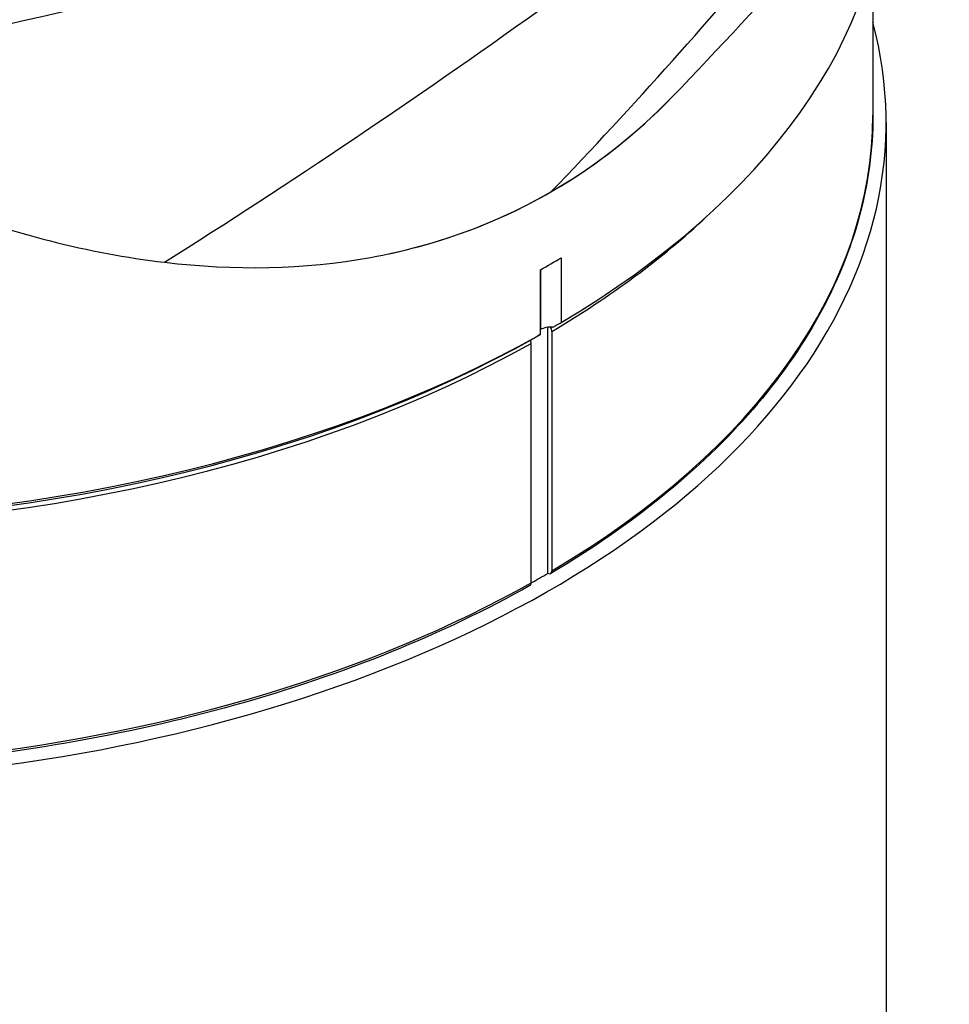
# Model space of a CAD drawing. Header units: millimetres. Extents: x 0 to 4378, y 0 to 2376.
# Tile 273 of 299: x 2825 to 2857, y 1796 to 1830. Entities that reach past the tile are written whole.
import ezdxf

# ---------------------------------------------------------------- set-up
doc = ezdxf.new("R2010")
doc.units = ezdxf.units.MM
doc.header["$LTSCALE"] = 0.2
doc.layers.add('01_Object Line', color=4, linetype='Continuous')

# ---------------------------------------------------------------- blocks, each defined once
blk = doc.blocks.new('A$Ce83b9b79')
for p, q in [((235.078, 811.912), (235.078, 806.667)), ((235.528, 806.422), (235.528, 624.818)), ((224.457, 801.811), (224.457, 799.606)), ((223.75, 799.198), (223.75, 801.402)), ((223.752, 801.404), (223.752, 799.36)), ((223.752, 799.36), (223.752, 801.404)), ((223.752, 799.36), (223.752, 799.36)), ((223.999, 791.052), (223.999, 799.438)), ((224.139, 799.3), (224.139, 791.135)), ((223.431, 790.727), (223.431, 798.892))]:
    blk.add_line(p, q)
for centre, major_axis, ratio, start_param, end_param in [((196.528, 815.322), (39, 0), 0.57735, 5.510608, 6.275742), ((-63.75, 1155.969), (265.914, -370.922), 0.587055, 0.108101, 0.152968), ((319.733, 1245.142), (-281.428, -411.576), 0.576904, 0.52482, 0.578078), ((94.996, 1221.759), (4.977, -454.265), 0.655442, 0.383169, 0.430171), ((196.528, 806.422), (39, 0), 0.57735, 3.071731, 6.435243), ((196.528, 851.82), (-27.577, 47.765), 0.57735, 2.95772, 3.306434), ((196.528, 806.667), (38.55, 0), 0.57735, 5.510758, 6.283185), ((196.528, 806.667), (-38.55, 0), 0.57735, 0.043651, 2.343224), ((196.528, 814.832), (-38.55, 0), 0.57735, 2.369165, 2.591906), ((196.528, 817.527), (-39, 0), 0.57735, 2.343374, 2.369015), ((196.528, 815.322), (-39, 0), 0.57735, 0.785398, 2.343374), ((196.528, 815.077), (38.7, 0), 0.57735, 3.926991, 5.487491), ((224.105, 799.156), (-0.5, 0), 0.57735, 5.497787, 5.504198), ((224.105, 799.156), (-0.5, 0), 0.57735, 4.57563, 5.497787), ((223.997, 799.381), (-0.1, 0.173), 0.577352, 3.927032, 4.74146), ((196.528, 814.832), (-38.55, 0), 0.57735, 0.785328, 2.343224), ((223.29, 798.973), (0.1, -0.173), 0.577348, 0.785439, 1.403161), ((223.997, 791.217), (0.1, -0.173), 0.57735, 5.514039, 7.068541), ((223.29, 790.808), (0.1, -0.173), 0.57735, 6.276757, 7.068544)]:
    blk.add_ellipse(centre, major_axis=major_axis, ratio=ratio, start_param=start_param, end_param=end_param)
for points in [[(237.683, 817.497), (234.424, 814.011), (231.382, 810.559), (228.257, 807.315)], [(224.105, 804.055), (225.634, 804.937), (227.02, 806.031), (228.257, 807.315)]]:
    blk.add_open_spline(points, degree=3)
for points, knots in [([(195.152, 807.609), (197.747, 806.005), (200.438, 804.64), (205.739, 802.64), (208.341, 801.961), (210.927, 801.655)], [0, 0, 0, 0, 0.965184, 0.965184, 1.865401, 1.865401, 1.865401, 1.865401]), ([(235.078, 806.667), (235.078, 805.509), (234.923, 804.351), (234.306, 802.065), (233.845, 800.937), (232.63, 798.739), (231.875, 797.668), (230.093, 795.609), (229.065, 794.621), (226.76, 792.749), (225.484, 791.865), (224.098, 791.044)], [5.4977871, 5.4977871, 5.4977871, 5.4977871, 5.6522688, 5.6522688, 5.8067504, 5.8067504, 5.9612321, 5.9612321, 6.1157137, 6.1157137, 6.2701953, 6.2701953, 6.2701953, 6.2701953]), ([(223.389, 790.635), (220.435, 788.973), (217.02, 787.59), (209.613, 785.516), (205.622, 784.825), (197.467, 784.206), (193.306, 784.277), (185.23, 785.173), (181.317, 785.998), (174.135, 788.321), (170.867, 789.818), (165.306, 793.338), (163.015, 795.36), (159.652, 799.725), (158.577, 802.067), (158.097, 804.867), (158.045, 805.284), (158.014, 805.701)], [0.012991, 0.012991, 0.012991, 0.012991, 0.333872, 0.333872, 0.654636, 0.654636, 0.975289, 0.975289, 1.295953, 1.295953, 1.616747, 1.616747, 1.937612, 1.937612, 2.257496, 2.257496, 2.313191, 2.313191, 2.313191, 2.313191]), ([(210.927, 801.655), (213.325, 801.37), (215.688, 801.408), (220.152, 802.221), (222.215, 802.963), (224.105, 804.055)], [0, 0, 0, 0, 0.832441, 0.832441, 1.636134, 1.636134, 1.636134, 1.636134]), ([(224.174, 799.442), (224.212, 799.464), (224.249, 799.486), (224.351, 799.545), (224.409, 799.578), (224.455, 799.605), (224.456, 799.606), (224.457, 799.606)], [0.1405763, 0.1405763, 0.1405763, 0.1405763, 0.15482977, 0.15482977, 0.18184128, 0.18184128, 0.18229388, 0.18229388, 0.18229388, 0.18229388]), ([(223.75, 799.198), (223.749, 799.197), (223.748, 799.197), (223.747, 799.196), (223.703, 799.171), (223.664, 799.148), (223.625, 799.125), (223.615, 799.12), (223.61, 799.116)], [-0.00045261, -0.00045261, -0.00045261, -0.00045261, 0, 0, 0, 0.0270115, 0.0270115, 0.04126498, 0.04126498, 0.04126498, 0.04126498]), ([(223.646, 790.848), (223.74, 790.902), (223.834, 790.957), (223.929, 791.011), (223.952, 791.025), (223.976, 791.038), (223.999, 791.052)], [0, 0, 0, 0, 0.8, 0.8, 0.8, 1, 1, 1, 1]), ([(223.431, 790.724), (223.479, 790.752), (223.527, 790.779), (223.575, 790.807), (223.599, 790.821), (223.622, 790.834), (223.646, 790.848)], [0.3934611, 0.3934611, 0.3934611, 0.3934611, 0.8, 0.8, 0.8, 1, 1, 1, 1])]:
    blk.add_open_spline(points, degree=3, knots=knots)

msp = doc.modelspace()

# ---------------------------------------------------------------- block references
at = {"layer": '01_Object Line'}
msp.add_blockref('A$Ce83b9b79', (2619.305, 1019.576), dxfattribs=at)

doc.saveas('drawing.dxf')
